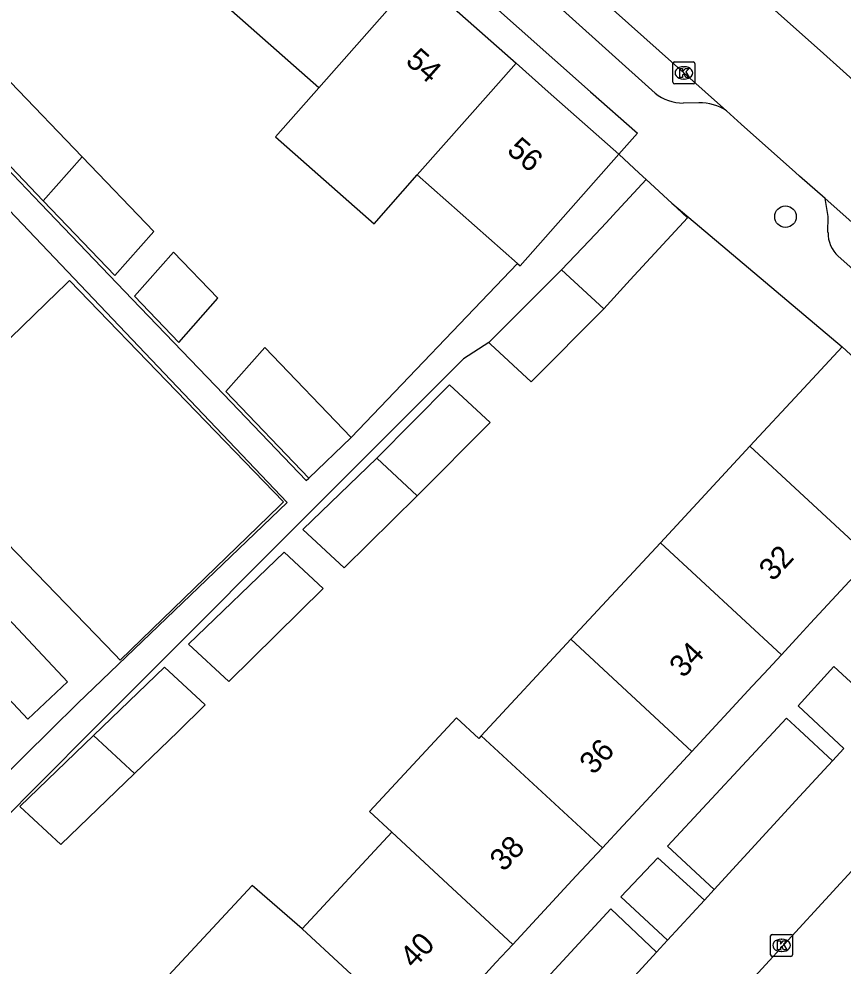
# Model space of a CAD drawing. Extents: x 162532 to 163264, y 381233 to 382042.
# Drawn here: x 162964.58 to 163001.97, y 381460.32 to 381503.3 of the extents above; entities that cross this region are included whole.
import ezdxf

# ---------------------------------------------------------------- set-up
doc = ezdxf.new("R2010")
doc.units = 0
for name, color, linetype in [('IMGEO_Boom', 7, 'Continuous'), ('IMGEO_Groenvoorziening', 7, 'Continuous'), ('IMGEO_Kolk', 7, 'Continuous'), ('IMGEO_Muur', 7, 'Continuous'), ('IMGEO_Pand', 7, 'Continuous'), ('IMGEO_Pand_nummerreeks', 7, 'Continuous'), ('IMGEO_Rijbaan_lokaal_open', 7, 'Continuous'), ('IMGEO_Voetpad_open', 7, 'Continuous')]:
    doc.layers.add(name, color=color, linetype=linetype)

msp = doc.modelspace()

# ---------------------------------------------------------------- linework, layer by layer
at = {"layer": 'IMGEO_Boom'}
msp.add_circle((162999.36, 381494.33), 0.489, dxfattribs=at)
at = {"layer": 'IMGEO_Groenvoorziening'}
for points in [[(163002.006, 381470.186), (162999.937, 381472.127), (163001.547, 381473.915), (163003.66, 381471.975)], [(162996.129, 381463.797), (162994.004, 381465.766), (162999.405, 381471.568), (163000, 381471.019), (163001.499, 381469.637)], [(162994.009, 381461.488), (162991.883, 381463.465), (162993.57, 381465.227), (162995.68, 381463.308)], [(162989.896, 381457.006), (162987.806, 381458.979), (162991.438, 381462.915), (162993.511, 381460.945)]]:
    msp.add_lwpolyline(points, dxfattribs=at)
at = {"layer": 'IMGEO_Kolk'}
for p, q in [((162994.249, 381500.427), (162994.249, 381501.279)), ((162994.324, 381501.353), (162995.176, 381501.353)), ((162994.737, 381501.133), (162994.762, 381501.133)), ((162995.25, 381501.279), (162995.25, 381500.427)), ((162994.76, 381500.573), (162994.735, 381500.573)), ((162995.176, 381500.353), (162994.324, 381500.353)), ((162998.683, 381460.831), (162998.683, 381461.683)), ((162998.758, 381461.757), (162999.61, 381461.757)), ((162999.171, 381461.537), (162999.196, 381461.537)), ((162999.684, 381461.683), (162999.684, 381460.831)), ((162999.61, 381460.757), (162998.758, 381460.757)), ((162999.194, 381460.977), (162999.169, 381460.977))]:
    msp.add_line(p, q, dxfattribs=at)
for points in [[(162994.249, 381500.427), (162994.249, 381501.279)], [(162994.324, 381501.353), (162995.176, 381501.353)], [(162994.57, 381501.053), (162994.693, 381501.053), (162994.693, 381500.902), (162994.823, 381501.053), (162994.987, 381501.053), (162994.841, 381500.902), (162994.994, 381500.653), (162994.842, 381500.653), (162994.757, 381500.817), (162994.693, 381500.75), (162994.693, 381500.653), (162994.57, 381500.653), (162994.57, 381501.053)], [(162995.25, 381501.279), (162995.25, 381500.427)], [(162995.176, 381500.353), (162994.324, 381500.353)], [(162998.683, 381460.831), (162998.683, 381461.683)], [(162998.758, 381461.757), (162999.61, 381461.757)], [(162999.004, 381461.457), (162999.127, 381461.457), (162999.127, 381461.306), (162999.257, 381461.457), (162999.421, 381461.457), (162999.275, 381461.306), (162999.428, 381461.057), (162999.276, 381461.057), (162999.191, 381461.221), (162999.127, 381461.154), (162999.127, 381461.057), (162999.004, 381461.057), (162999.004, 381461.457)], [(162999.684, 381461.683), (162999.684, 381460.831)], [(162999.61, 381460.757), (162998.758, 381460.757)]]:
    msp.add_lwpolyline(points, dxfattribs=at)
for centre, start, end in [((162994.326, 381501.277), 91.552, 178.448), ((162994.326, 381501.277), 91.552, 178.448), ((162995.174, 381501.277), 1.552, 88.448), ((162995.174, 381501.277), 1.552, 88.448), ((162994.326, 381500.429), 181.552, 268.448), ((162994.326, 381500.429), 181.552, 268.448), ((162995.174, 381500.429), 271.552, 358.448), ((162995.174, 381500.429), 271.552, 358.448), ((162998.76, 381461.681), 91.552, 178.448), ((162998.76, 381461.681), 91.552, 178.448), ((162999.608, 381461.681), 1.552, 88.448), ((162999.608, 381461.681), 1.552, 88.448), ((162998.76, 381460.833), 181.552, 268.448), ((162998.76, 381460.833), 181.552, 268.448), ((162999.608, 381460.833), 271.552, 358.448), ((162999.608, 381460.833), 271.552, 358.448)]:
    msp.add_arc(centre, 0.0765, start, end, dxfattribs=at)
for centre, major_axis, ratio, start_param, end_param in [((162994.736, 381500.853), (-0.387, 0.002), 0.722429, 4.712389, 7.853982), ((162994.761, 381500.853), (-0.39, 0.002), 0.717154, 1.570796, 4.712389), ((162999.17, 381461.257), (-0.387, 0.002), 0.722429, 4.712389, 7.853982), ((162999.195, 381461.257), (-0.39, 0.002), 0.717154, 1.570796, 4.712389)]:
    msp.add_ellipse(centre, major_axis=major_axis, ratio=ratio, start_param=start_param, end_param=end_param, dxfattribs=at)
at = {"layer": 'IMGEO_Muur'}
msp.add_lwpolyline([(162994.2, 381494.937), (163001.938, 381488.428)], dxfattribs=at)
at = {"layer": 'IMGEO_Pand'}
for points in [[(162982.67, 381505.254), (162978.183, 381500.174)], [(162982.67, 381505.254), (162987.138, 381501.293)], [(162978.183, 381500.174), (162973.709, 381504.128)], [(162987.138, 381501.293), (162985.995, 381500), (162982.656, 381496.222)], [(162991.799, 381497.161), (162988.597, 381500), (162987.138, 381501.293)], [(162967.45, 381497.045), (162964.205, 381500.432), (162962.438, 381498.432), (162965.683, 381495.045)], [(162978.183, 381500.174), (162976.227, 381497.959), (162980.699, 381494.008), (162982.656, 381496.222)], [(162987.204, 381492.203), (162987.324, 381492.097), (162991.799, 381497.161)], [(162967.45, 381497.045), (162965.683, 381495.045)], [(162965.683, 381495.045), (162968.931, 381491.657), (162970.697, 381493.657), (162967.45, 381497.045)], [(162982.656, 381496.222), (162987.204, 381492.203)], [(162993.042, 381496.011), (162991.529, 381494.38), (162991.399, 381494.24), (162990.998, 381493.808), (162990.46, 381493.228), (162989.198, 381491.921)], [(162993.042, 381496.011), (162994.2, 381494.937)], [(162994.2, 381494.937), (162994.918, 381494.271), (162992.317, 381491.468), (162991.116, 381490.145)], [(162971.597, 381492.718), (162969.831, 381490.718), (162971.838, 381488.624), (162973.605, 381490.623), (162971.597, 381492.718)], [(162989.198, 381491.921), (162985.898, 381488.614)], [(162989.198, 381491.921), (162991.116, 381490.145)], [(162966.696, 381491.253), (162966.876, 381491.427), (162976.591, 381481.38), (162976.41, 381481.206), (162969.171, 381474.207), (162968.934, 381474.452), (162959.589, 381484.117), (162959.457, 381484.253), (162966.311, 381490.881), (162966.696, 381491.253)], [(162991.116, 381490.145), (162987.816, 381486.838), (162985.97, 381488.548), (162985.898, 381488.614)], [(162977.739, 381482.466), (162973.972, 381486.397), (162975.739, 381488.396), (162979.659, 381484.306)], [(162997.747, 381483.909), (163000, 381486.338), (163001.938, 381488.428)], [(163001.938, 381488.428), (163007.418, 381483.364)], [(162982.654, 381481.665), (162985.966, 381484.984), (162984.12, 381486.694), (162980.813, 381483.371)], [(162979.659, 381484.306), (162977.739, 381482.466)], [(162997.747, 381483.909), (162993.685, 381479.529)], [(163003.229, 381478.83), (163000, 381481.822), (162997.747, 381483.909)], [(162980.813, 381483.371), (162977.461, 381480.13), (162979.335, 381478.394), (162982.654, 381481.665)], [(162980.813, 381483.371), (162982.654, 381481.665)], [(162993.685, 381479.529), (162989.622, 381475.148)], [(162993.685, 381479.529), (162999.173, 381474.444)], [(162978.387, 381477.459), (162976.611, 381479.104), (162972.276, 381474.93), (162974.105, 381473.236), (162978.387, 381477.459)], [(162999.173, 381474.444), (163000, 381475.336), (163000.496, 381475.873), (163003.229, 381478.83)], [(162962.511, 381477.771), (162966.788, 381473.217), (162964.984, 381471.523), (162960.707, 381476.077), (162962.511, 381477.771)], [(162989.622, 381475.148), (162985.56, 381470.768)], [(162995.112, 381470.063), (162989.622, 381475.148)], [(162995.112, 381470.063), (162997.855, 381473.022), (162998.38, 381473.588), (162999.173, 381474.444)], [(162969.823, 381469.06), (162970.989, 381470.182), (162971.79, 381470.954), (162973.026, 381472.172), (162972.815, 381472.367), (162971.184, 381473.879), (162967.966, 381470.781)], [(162985.56, 381470.768), (162985.443, 381470.642), (162984.428, 381471.582), (162980.482, 381467.328), (162981.497, 381466.388)], [(162967.966, 381470.781), (162964.62, 381467.559), (162966.477, 381465.839), (162969.823, 381469.06)], [(162969.823, 381469.06), (162967.966, 381470.781)], [(162991.051, 381465.682), (162985.56, 381470.768)], [(162991.051, 381465.682), (162991.975, 381466.678), (162992.457, 381467.199), (162995.112, 381470.063)], [(162981.497, 381466.388), (162977.435, 381462.008)], [(162981.497, 381466.388), (162986.989, 381461.3)], [(162986.989, 381461.3), (162989.869, 381464.406), (162990.333, 381464.907), (162991.051, 381465.682)], [(162977.435, 381462.008), (162975.158, 381463.973), (162971.168, 381459.671), (162973.373, 381457.628)], [(162977.435, 381462.008), (162982.928, 381456.919)], [(162982.928, 381456.919), (162985.77, 381459.985), (162986.223, 381460.473), (162986.989, 381461.3)]]:
    msp.add_lwpolyline(points, dxfattribs=at)
at = {"layer": 'IMGEO_Rijbaan_lokaal_open'}
for points in [[(162990.032, 381511.604), (163000, 381502.699), (163000.93, 381501.868), (163003.021, 381500), (163003.39, 381499.675), (163015.045, 381489.291)], [(162986.801, 381507.947), (162995.709, 381500), (162996.681, 381499.132)], [(163001.157, 381495.148), (163000, 381496.173), (162999.813, 381496.339), (162997.351, 381498.535), (162996.681, 381499.132)], [(163001.157, 381495.148), (163011.645, 381485.853)], [(163004.238, 381466.66), (162978.257, 381438.378), (162973.378, 381433.051), (162972.876, 381432.541)]]:
    msp.add_lwpolyline(points, dxfattribs=at)
at = {"layer": 'IMGEO_Voetpad_open'}
for points in [[(162952.337, 381533.894), (162990.515, 381500), (162992.639, 381498.114), (162991.799, 381497.161)], [(162993.451, 381499.941), (162987.45, 381505.344), (162980.348, 381511.432), (162956.193, 381532.9)], [(162939.444, 381522.425), (162939.321, 381522.307), (162944.847, 381516.541), (162948.991, 381512.217), (162953.136, 381507.892), (162957.281, 381503.566), (162961.425, 381499.243), (162965.57, 381494.917), (162969.718, 381490.59), (162973.859, 381486.269), (162977.616, 381482.348), (162977.739, 381482.466)], [(162947.952, 381453.669), (162957.442, 381462.564), (162967.253, 381472.252), (162976.751, 381481.351), (162956.799, 381502.326)], [(162995.436, 381499.5), (162994.725, 381499.487)], [(162991.799, 381497.161), (162992.727, 381496.303), (162993.042, 381496.011)], [(163001.289, 381493.61), (163001.293, 381494.333), (163001.157, 381495.148)], [(162994.2, 381494.937), (163001.938, 381488.428)], [(163010.452, 381485.969), (163009.576, 381485.999), (163008.727, 381486.346), (163001.753, 381492.541)], [(162979.659, 381484.306), (162987.204, 381492.203)], [(162985.898, 381488.614), (162984.752, 381487.882), (162980.521, 381483.642), (162976.289, 381479.402), (162972.042, 381475.147), (162967.82, 381470.916), (162963.597, 381466.685), (162962.644, 381465.731), (162962.685, 381465.697)], [(163002.006, 381470.186), (163001.499, 381469.637)], [(163001.499, 381469.637), (163000, 381468.007), (162996.129, 381463.797)], [(162996.129, 381463.797), (162995.68, 381463.308)], [(162995.68, 381463.308), (162994.009, 381461.488)], [(162994.009, 381461.488), (162993.511, 381460.945)], [(162993.511, 381460.945), (162989.896, 381457.006)]]:
    msp.add_lwpolyline(points, dxfattribs=at)
for centre, radius, start, end in [((162994.699, 381501.43), 1.943, 230.0201, 270.752), ((162995.474, 381497.338), 2.163, 56.0666, 90.9999), ((163002.685, 381493.581), 1.396, 178.7903, 228.1362)]:
    msp.add_arc(centre, radius, start, end, dxfattribs=at)

# ---------------------------------------------------------------- texts
at = {"layer": 'IMGEO_Pand_nummerreeks'}
for s, rotation, p in [('54', 318.3689, (162982.074, 381501.324)), ('56', 319.0106, (162986.673, 381497.27)), ('32', 47.1708, (162998.792, 381477.74)), ('34', 47.1708, (162994.726, 381473.354)), ('36', 47.1708, (162990.651, 381468.957)), ('38', 47.1716, (162986.577, 381464.563)), ('40', 47.1708, (162982.502, 381460.166))]:
    msp.add_text(s, height=1, rotation=rotation, dxfattribs=at).set_placement(p)

doc.saveas('drawing.dxf')
